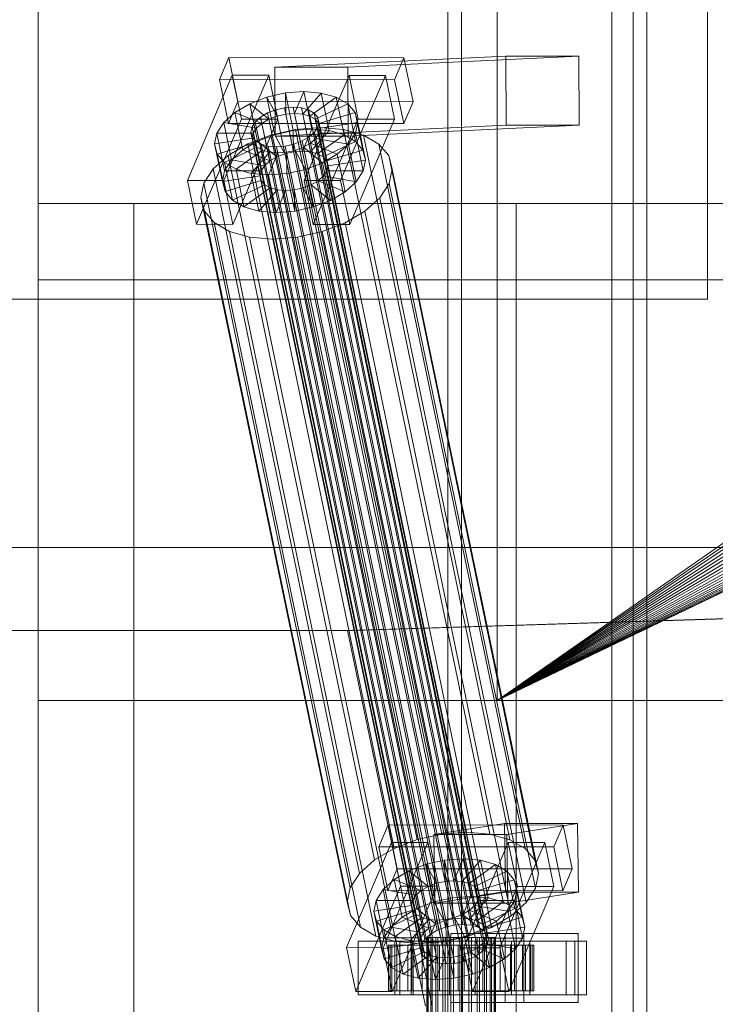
# Model space of a CAD drawing. Header units: millimetres. Extents: x -2233 to 61924, y -68080 to 6847.
# Tile 580 of 656: x 23745 to 23927, y -17870 to -17612. Entities that reach past the tile are written whole.
import ezdxf

# ---------------------------------------------------------------- set-up
doc = ezdxf.new("R2010")
doc.units = ezdxf.units.MM
for name, color, linetype, lineweight in [('COTAS_O', 1, 'Continuous', 0), ('superior_briquetadora', 7, 'Continuous', 0), ('superior_C02', 7, 'Continuous', 0)]:
    doc.layers.add(name, color=color, linetype=linetype, lineweight=lineweight)
doc.dimstyles.new('R19_100', dxfattribs={"dimtxt": 250, "dimasz": 150, "dimexe": 150, "dimexo": 80, "dimgap": 100, "dimtad": 1, "dimtih": 1, "dimtoh": 1, "dimdsep": 46, "dimcen": 0.09, "dimadec": 0, "dimazin": 0, "dimtfac": 1, "dimtdec": 4, "dimtofl": 0, "dimtmove": 0, "dimatfit": 3, "dimfxl": 1, "dimtolj": 1, "dimtzin": 0, "dimarcsym": 0})

# ---------------------------------------------------------------- blocks, each defined once
blk = doc.blocks.new('DIM_R28_43')
at = {"layer": 'COTAS_O'}
for p, q in [((23050.07, -17510), (23005.07, -17660)), ((23750.07, -17510), (23050.07, -17510)), ((23050.07, -19480), (23050.07, -17510)), ((23050.07, -17510), (23095.07, -17660)), ((23050.07, -19480), (23005.07, -19330)), ((23050.07, -19480), (23095.07, -19330)), ((23750.07, -19480), (23050.07, -19480))]:
    blk.add_line(p, q, dxfattribs=at)
blk.add_text('1970 O', height=250, rotation=90, dxfattribs=at).set_placement((22950.07, -18495))

msp = doc.modelspace()

# ---------------------------------------------------------------- linework, layer by layer
at = {"layer": 'superior_briquetadora'}
for p, q in [((23925.067, -17685), (23925.067, -17485)), ((23750.067, -17660), (23750.067, -17510)), ((23750.067, -18490), (23750.067, -17510)), ((23900.067, -17660), (23900.067, -17510)), ((23750.067, -17790), (23750.067, -17570)), ((23750.067, -17680), (23750.067, -17570)), ((23870.067, -17790), (23870.067, -17570)), ((23870.067, -17583.45), (23870.067, -17790)), ((23750.067, -19330), (23750.067, -17660)), ((23750.067, -17660), (23900.067, -17660)), ((23775.067, -18720.639), (23775.067, -17660)), ((23775.067, -17660), (23875.067, -17660)), ((23775.067, -18674.804), (23775.067, -17660)), ((23875.067, -18720.639), (23875.067, -17660)), ((23875.067, -18674.804), (23875.067, -17660)), ((23900.067, -19330), (23900.067, -17660)), ((23900.067, -18490), (23900.067, -17660)), ((23900.067, -17790), (23900.067, -17660)), ((23900.067, -17660), (25800.067, -17660)), ((25950.067, -17680), (23750.067, -17680)), ((24028.067, -17680), (23870.067, -17790)), ((24028.173, -17682.156), (23870.067, -17790)), ((24028.49, -17684.292), (23870.067, -17790)), ((23725.067, -17685), (23925.067, -17685)), ((24029.015, -17686.386), (23870.067, -17790)), ((24029.742, -17688.419), (23870.067, -17790)), ((24030.665, -17690.371), (23870.067, -17790)), ((24031.775, -17692.223), (23870.067, -17790)), ((24033.061, -17693.957), (23870.067, -17790)), ((24034.511, -17695.556), (23870.067, -17790)), ((24036.111, -17697.006), (23870.067, -17790)), ((24037.845, -17698.292), (23870.067, -17790)), ((24039.697, -17699.402), (23870.067, -17790)), ((24041.648, -17700.325), (23870.067, -17790)), ((24043.681, -17701.053), (23870.067, -17790)), ((24054.359, -17701.577), (23870.067, -17790)), ((24045.775, -17701.577), (23870.067, -17790)), ((24052.224, -17701.894), (23870.067, -17790)), ((24047.911, -17701.894), (23870.067, -17790)), ((24050.067, -17702), (23870.067, -17790)), ((23750.067, -17790), (23900.067, -17790)), ((23750.067, -18210), (23750.067, -17790)), ((23750.067, -17790), (24150.067, -17790)), ((23870.067, -17790), (24150.067, -17790)), ((24350.067, -17790), (23870.067, -17790)), ((23870.067, -17790), (23950.067, -17790)), ((23870.067, -17790), (23879.479, -17790)), ((25830.067, -17790), (23870.067, -17790)), ((23950.067, -17790), (23879.479, -17790)), ((23879.479, -17790), (23880.462, -17790)), ((23950.067, -17790), (23880.462, -17790)), ((23880.462, -17790), (23886.973, -17790)), ((23950.067, -17790), (23886.973, -17790)), ((23886.973, -17790), (23929.237, -17790)), ((23900.067, -18210), (23900.067, -17790)), ((23900.067, -17790), (24150.067, -17790))]:
    msp.add_line(p, q, dxfattribs=at)
at = {"layer": 'superior_C02'}
for p, q in [((23857.171, -17575), (23857.171, -18425)), ((23860.748, -18425), (23860.748, -17575)), ((23905.662, -18425), (23905.662, -17575)), ((23909.239, -17575), (23909.239, -18425)), ((23799.893, -17621.857), (23797.445, -17627.592)), ((23802.274, -17633.325), (23799.893, -17621.857)), ((23799.893, -17621.857), (23845.712, -17621.914)), ((23872.354, -17621.488), (23811.961, -17624.356)), ((23831.052, -17624.356), (23891.445, -17621.488)), ((23843.264, -17627.65), (23845.712, -17621.914)), ((23845.712, -17621.914), (23848.092, -17633.382)), ((23872.43, -17639.486), (23872.354, -17621.488)), ((23872.354, -17621.488), (23891.445, -17621.488)), ((23891.445, -17621.488), (23891.521, -17639.486)), ((23831.052, -17624.356), (23811.961, -17624.356)), ((23811.961, -17624.356), (23812.037, -17642.354)), ((23831.128, -17642.354), (23831.052, -17624.356)), ((23800.799, -17626.449), (23789.048, -17653.98)), ((23843.264, -17627.65), (23797.445, -17627.592)), ((23797.445, -17627.592), (23799.826, -17639.061)), ((23798.594, -17653.992), (23810.344, -17626.461)), ((23803.179, -17637.917), (23800.799, -17626.449)), ((23800.799, -17626.449), (23810.344, -17626.461)), ((23810.344, -17626.461), (23812.724, -17637.929)), ((23831.344, -17626.487), (23819.594, -17654.019)), ((23829.139, -17654.031), (23840.89, -17626.499)), ((23833.724, -17637.955), (23831.344, -17626.487)), ((23831.344, -17626.487), (23840.89, -17626.499)), ((23840.89, -17626.499), (23843.27, -17637.967)), ((23845.644, -17639.118), (23843.264, -17627.65)), ((23814.693, -17631.1), (23819.545, -17630.735)), ((23819.545, -17630.735), (23817.097, -17636.47)), ((23821.586, -17640.564), (23819.545, -17630.735)), ((23819.545, -17630.735), (23824.081, -17631.112)), ((23799.826, -17639.061), (23802.274, -17633.325)), ((23848.092, -17633.382), (23802.274, -17633.325)), ((23805.359, -17633.91), (23809.854, -17632.183)), ((23809.854, -17632.183), (23814.693, -17631.1)), ((23809.854, -17632.183), (23812.507, -17637.157)), ((23811.894, -17642.013), (23809.854, -17632.183)), ((23814.693, -17631.1), (23814.799, -17636.643)), ((23816.733, -17640.93), (23814.693, -17631.1)), ((23824.081, -17631.112), (23819.246, -17636.649)), ((23827.99, -17632.206), (23821.098, -17637.167)), ((23826.121, -17640.942), (23824.081, -17631.112)), ((23824.081, -17631.112), (23827.99, -17632.206)), ((23830.031, -17642.036), (23827.99, -17632.206)), ((23827.99, -17632.206), (23831.007, -17633.943)), ((23848.092, -17633.382), (23845.644, -17639.118)), ((23801.513, -17636.164), (23805.359, -17633.91)), ((23805.359, -17633.91), (23810.377, -17637.975)), ((23807.399, -17643.74), (23805.359, -17633.91)), ((23810.037, -17636.336), (23812.167, -17635.518)), ((23812.167, -17635.518), (23814.459, -17635.005)), ((23856.542, -17849.317), (23812.167, -17635.518)), ((23814.459, -17635.005), (23816.757, -17634.832)), ((23858.834, -17848.804), (23814.459, -17635.005)), ((23816.757, -17634.832), (23818.906, -17635.011)), ((23861.133, -17848.631), (23816.757, -17634.832)), ((23818.906, -17635.011), (23820.758, -17635.529)), ((23863.281, -17848.809), (23818.906, -17635.011)), ((23820.758, -17635.529), (23822.187, -17636.352)), ((23865.133, -17849.328), (23820.758, -17635.529)), ((23831.007, -17633.943), (23822.527, -17637.99)), ((23833.048, -17643.772), (23831.007, -17633.943)), ((23831.007, -17633.943), (23832.926, -17636.203)), ((23791.428, -17665.449), (23803.179, -17637.917)), ((23798.579, -17638.79), (23801.513, -17636.164)), ((23812.724, -17637.929), (23800.974, -17665.461)), ((23801.513, -17636.164), (23808.556, -17639.042)), ((23803.553, -17645.994), (23801.513, -17636.164)), ((23812.724, -17637.929), (23803.179, -17637.917)), ((23806.826, -17638.648), (23808.216, -17637.404)), ((23808.216, -17637.404), (23810.037, -17636.336)), ((23852.591, -17851.202), (23808.216, -17637.404)), ((23810.377, -17637.975), (23808.556, -17639.042)), ((23854.413, -17850.135), (23810.037, -17636.336)), ((23812.507, -17637.157), (23810.377, -17637.975)), ((23810.377, -17637.975), (23812.418, -17647.804)), ((23814.799, -17636.643), (23812.507, -17637.157)), ((23812.507, -17637.157), (23814.547, -17646.986)), ((23817.097, -17636.47), (23814.799, -17636.643)), ((23814.799, -17636.643), (23816.839, -17646.473)), ((23817.097, -17636.47), (23819.138, -17646.3)), ((23819.246, -17636.649), (23817.097, -17636.47)), ((23819.246, -17636.649), (23821.286, -17646.479)), ((23821.098, -17637.167), (23819.246, -17636.649)), ((23821.098, -17637.167), (23823.138, -17646.997)), ((23822.527, -17637.99), (23821.098, -17637.167)), ((23821.974, -17665.487), (23833.724, -17637.955)), ((23822.187, -17636.352), (23823.096, -17637.422)), ((23866.562, -17850.15), (23822.187, -17636.352)), ((23822.527, -17637.99), (23824.567, -17647.82)), ((23823.436, -17639.061), (23822.527, -17637.99)), ((23823.096, -17637.422), (23823.422, -17638.668)), ((23867.471, -17851.221), (23823.096, -17637.422)), ((23832.926, -17636.203), (23823.436, -17639.061)), ((23843.27, -17637.967), (23831.519, -17665.499)), ((23834.967, -17646.033), (23832.926, -17636.203)), ((23832.926, -17636.203), (23833.616, -17638.834)), ((23843.27, -17637.967), (23833.724, -17637.955)), ((23796.758, -17641.61), (23798.579, -17638.79)), ((23798.579, -17638.79), (23807.166, -17640.286)), ((23800.62, -17648.62), (23798.579, -17638.79)), ((23799.826, -17639.061), (23845.644, -17639.118)), ((23805.686, -17641.32), (23805.963, -17639.983)), ((23805.963, -17639.983), (23806.826, -17638.648)), ((23850.339, -17853.782), (23805.963, -17639.983)), ((23807.166, -17640.286), (23806.303, -17641.622)), ((23851.202, -17852.446), (23806.826, -17638.648)), ((23808.556, -17639.042), (23807.166, -17640.286)), ((23807.166, -17640.286), (23809.206, -17650.116)), ((23808.556, -17639.042), (23810.596, -17648.872)), ((23810.877, -17642.107), (23817.345, -17640.659)), ((23816.733, -17640.93), (23811.894, -17642.013)), ((23872.43, -17639.486), (23812.037, -17642.354)), ((23821.586, -17640.564), (23816.733, -17640.93)), ((23816.839, -17646.473), (23816.733, -17640.93)), ((23817.345, -17640.659), (23823.832, -17640.17)), ((23855.6, -17824.968), (23817.345, -17640.659)), ((23819.138, -17646.3), (23821.586, -17640.564)), ((23821.286, -17646.479), (23826.121, -17640.942)), ((23826.121, -17640.942), (23821.586, -17640.564)), ((23823.145, -17640.005), (23822.282, -17641.341)), ((23823.422, -17638.668), (23823.145, -17640.005)), ((23823.145, -17640.005), (23867.52, -17853.804)), ((23867.798, -17852.467), (23823.422, -17638.668)), ((23823.436, -17639.061), (23825.476, -17648.891)), ((23823.763, -17640.307), (23823.436, -17639.061)), ((23823.485, -17641.643), (23823.763, -17640.307)), ((23833.616, -17638.834), (23823.763, -17640.307)), ((23823.763, -17640.307), (23825.803, -17650.137)), ((23823.832, -17640.17), (23829.896, -17640.674)), ((23862.087, -17824.479), (23823.832, -17640.17)), ((23830.031, -17642.036), (23826.121, -17640.942)), ((23829.896, -17640.674), (23835.122, -17642.137)), ((23868.15, -17824.984), (23829.896, -17640.674)), ((23891.521, -17639.486), (23831.128, -17642.354)), ((23833.616, -17638.834), (23833.03, -17641.655)), ((23835.657, -17648.664), (23833.616, -17638.834)), ((23891.521, -17639.486), (23872.43, -17639.486)), ((23796.172, -17644.431), (23796.758, -17641.61)), ((23796.172, -17644.431), (23806.026, -17642.958)), ((23796.758, -17641.61), (23806.303, -17641.622)), ((23798.798, -17651.44), (23796.758, -17641.61)), ((23807.399, -17643.74), (23803.553, -17645.994)), ((23804.867, -17644.416), (23810.877, -17642.107)), ((23806.012, -17642.566), (23805.686, -17641.32)), ((23850.061, -17855.119), (23805.686, -17641.32)), ((23806.921, -17643.637), (23806.012, -17642.566)), ((23850.388, -17856.365), (23806.012, -17642.566)), ((23806.303, -17641.622), (23806.026, -17642.958)), ((23806.026, -17642.958), (23806.352, -17644.204)), ((23806.026, -17642.958), (23808.066, -17652.788)), ((23806.303, -17641.622), (23808.343, -17651.452)), ((23808.35, -17644.459), (23806.921, -17643.637)), ((23851.297, -17857.435), (23806.921, -17643.637)), ((23811.894, -17642.013), (23807.399, -17643.74)), ((23812.418, -17647.804), (23807.399, -17643.74)), ((23849.131, -17826.416), (23810.877, -17642.107)), ((23814.547, -17646.986), (23811.894, -17642.013)), ((23812.037, -17642.354), (23831.128, -17642.354)), ((23819.071, -17643.652), (23816.941, -17644.47)), ((23820.892, -17642.585), (23819.071, -17643.652)), ((23863.446, -17857.451), (23819.071, -17643.652)), ((23822.282, -17641.341), (23820.892, -17642.585)), ((23865.268, -17856.383), (23820.892, -17642.585)), ((23821.232, -17644.223), (23822.622, -17642.979)), ((23866.657, -17855.139), (23822.282, -17641.341)), ((23822.622, -17642.979), (23823.485, -17641.643)), ((23831.209, -17644.475), (23822.622, -17642.979)), ((23822.622, -17642.979), (23824.662, -17652.809)), ((23823.138, -17646.997), (23830.031, -17642.036)), ((23823.485, -17641.643), (23833.03, -17641.655)), ((23825.525, -17651.473), (23823.485, -17641.643)), ((23833.048, -17643.772), (23830.031, -17642.036)), ((23833.03, -17641.655), (23831.209, -17644.475)), ((23833.03, -17641.655), (23835.071, -17651.485)), ((23835.122, -17642.137), (23839.155, -17644.459)), ((23873.377, -17826.446), (23835.122, -17642.137)), ((23796.862, -17647.062), (23796.172, -17644.431)), ((23798.212, -17654.261), (23796.172, -17644.431)), ((23796.862, -17647.062), (23806.352, -17644.204)), ((23798.781, -17649.322), (23807.261, -17645.275)), ((23799.726, -17647.428), (23804.867, -17644.416)), ((23803.553, -17645.994), (23800.62, -17648.62)), ((23801.798, -17651.059), (23808.691, -17646.098)), ((23810.596, -17648.872), (23803.553, -17645.994)), ((23843.122, -17828.725), (23804.867, -17644.416)), ((23806.352, -17644.204), (23807.261, -17645.275)), ((23806.352, -17644.204), (23808.393, -17654.034)), ((23807.261, -17645.275), (23808.691, -17646.098)), ((23807.261, -17645.275), (23809.302, -17655.105)), ((23810.202, -17644.978), (23808.35, -17644.459)), ((23852.726, -17858.258), (23808.35, -17644.459)), ((23808.691, -17646.098), (23810.542, -17646.616)), ((23808.691, -17646.098), (23810.731, -17655.927)), ((23812.351, -17645.156), (23810.202, -17644.978)), ((23854.578, -17858.776), (23810.202, -17644.978)), ((23814.649, -17644.983), (23812.351, -17645.156)), ((23856.726, -17858.955), (23812.351, -17645.156)), ((23816.941, -17644.47), (23814.649, -17644.983)), ((23859.025, -17858.782), (23814.649, -17644.983)), ((23814.989, -17646.622), (23817.281, -17646.108)), ((23816.839, -17646.473), (23819.138, -17646.3)), ((23861.317, -17858.269), (23816.941, -17644.47)), ((23817.281, -17646.108), (23819.411, -17645.29)), ((23819.934, -17651.082), (23817.281, -17646.108)), ((23817.281, -17646.108), (23819.322, -17655.938)), ((23819.138, -17646.3), (23821.286, -17646.479)), ((23819.411, -17645.29), (23821.232, -17644.223)), ((23824.43, -17649.355), (23819.411, -17645.29)), ((23819.411, -17645.29), (23821.451, -17655.12)), ((23828.275, -17647.101), (23821.232, -17644.223)), ((23821.232, -17644.223), (23823.273, -17654.053)), ((23824.567, -17647.82), (23833.048, -17643.772)), ((23825.476, -17648.891), (23834.967, -17646.033)), ((23831.209, -17644.475), (23828.275, -17647.101)), ((23833.249, -17654.305), (23831.209, -17644.475)), ((23834.967, -17646.033), (23833.048, -17643.772)), ((23835.657, -17648.664), (23834.967, -17646.033)), ((23839.155, -17644.459), (23841.721, -17647.481)), ((23877.41, -17828.768), (23839.155, -17644.459)), ((23795.804, -17650.939), (23799.726, -17647.428)), ((23798.781, -17649.322), (23796.862, -17647.062)), ((23798.902, -17656.892), (23796.862, -17647.062)), ((23800.62, -17648.62), (23798.798, -17651.44)), ((23837.981, -17831.737), (23799.726, -17647.428)), ((23809.206, -17650.116), (23800.62, -17648.62)), ((23805.707, -17652.153), (23810.542, -17646.616)), ((23809.206, -17650.116), (23810.596, -17648.872)), ((23810.243, -17652.53), (23812.691, -17646.795)), ((23810.542, -17646.616), (23812.691, -17646.795)), ((23810.542, -17646.616), (23812.583, -17656.446)), ((23810.596, -17648.872), (23812.418, -17647.804)), ((23812.418, -17647.804), (23814.547, -17646.986)), ((23812.691, -17646.795), (23814.989, -17646.622)), ((23812.691, -17646.795), (23814.731, -17656.624)), ((23814.547, -17646.986), (23816.839, -17646.473)), ((23815.095, -17652.165), (23814.989, -17646.622)), ((23814.989, -17646.622), (23817.03, -17656.451)), ((23821.286, -17646.479), (23823.138, -17646.997)), ((23823.138, -17646.997), (23824.567, -17647.82)), ((23828.275, -17647.101), (23824.43, -17649.355)), ((23824.567, -17647.82), (23825.476, -17648.891)), ((23825.476, -17648.891), (23825.803, -17650.137)), ((23825.803, -17650.137), (23835.657, -17648.664)), ((23830.315, -17656.931), (23828.275, -17647.101)), ((23835.071, -17651.485), (23835.657, -17648.664)), ((23841.721, -17647.481), (23842.643, -17650.998)), ((23879.975, -17831.79), (23841.721, -17647.481)), ((23793.369, -17654.709), (23795.804, -17650.939)), ((23834.059, -17835.248), (23795.804, -17650.939)), ((23798.798, -17651.44), (23798.212, -17654.261)), ((23801.798, -17651.059), (23798.781, -17649.322)), ((23800.821, -17659.152), (23798.781, -17649.322)), ((23808.343, -17651.452), (23798.798, -17651.44)), ((23805.707, -17652.153), (23801.798, -17651.059)), ((23803.838, -17660.889), (23801.798, -17651.059)), ((23808.066, -17652.788), (23808.343, -17651.452)), ((23808.343, -17651.452), (23809.206, -17650.116)), ((23819.934, -17651.082), (23815.095, -17652.165)), ((23824.43, -17649.355), (23819.934, -17651.082)), ((23821.974, -17660.912), (23819.934, -17651.082)), ((23826.47, -17659.184), (23824.43, -17649.355)), ((23825.525, -17651.473), (23824.662, -17652.809)), ((23825.803, -17650.137), (23825.525, -17651.473)), ((23835.071, -17651.485), (23825.525, -17651.473)), ((23842.643, -17650.998), (23841.86, -17654.769)), ((23880.898, -17835.307), (23842.643, -17650.998)), ((23798.594, -17653.992), (23789.048, -17653.98)), ((23789.048, -17653.98), (23791.428, -17665.449)), ((23808.066, -17652.788), (23798.212, -17654.261)), ((23800.974, -17665.461), (23798.594, -17653.992)), ((23808.393, -17654.034), (23798.902, -17656.892)), ((23810.243, -17652.53), (23805.707, -17652.153)), ((23807.747, -17661.983), (23805.707, -17652.153)), ((23808.393, -17654.034), (23808.066, -17652.788)), ((23809.302, -17655.105), (23808.393, -17654.034)), ((23815.095, -17652.165), (23810.243, -17652.53)), ((23812.283, -17662.36), (23810.243, -17652.53)), ((23817.136, -17661.995), (23815.095, -17652.165)), ((23829.139, -17654.031), (23819.594, -17654.019)), ((23819.594, -17654.019), (23821.974, -17665.487)), ((23823.273, -17654.053), (23821.451, -17655.12)), ((23824.662, -17652.809), (23823.273, -17654.053)), ((23823.273, -17654.053), (23830.315, -17656.931)), ((23824.662, -17652.809), (23833.249, -17654.305)), ((23831.519, -17665.499), (23829.139, -17654.031)), ((23833.249, -17654.305), (23835.071, -17651.485)), ((23792.586, -17658.48), (23793.369, -17654.709)), ((23831.624, -17839.018), (23793.369, -17654.709)), ((23798.212, -17654.261), (23798.902, -17656.892)), ((23809.302, -17655.105), (23800.821, -17659.152)), ((23810.731, -17655.927), (23803.838, -17660.889)), ((23812.583, -17656.446), (23807.747, -17661.983)), ((23810.731, -17655.927), (23809.302, -17655.105)), ((23812.583, -17656.446), (23810.731, -17655.927)), ((23814.731, -17656.624), (23812.283, -17662.36)), ((23814.731, -17656.624), (23812.583, -17656.446)), ((23817.03, -17656.451), (23814.731, -17656.624)), ((23819.322, -17655.938), (23817.03, -17656.451)), ((23817.03, -17656.451), (23817.136, -17661.995)), ((23821.451, -17655.12), (23819.322, -17655.938)), ((23819.322, -17655.938), (23821.974, -17660.912)), ((23821.451, -17655.12), (23826.47, -17659.184)), ((23830.315, -17656.931), (23833.249, -17654.305)), ((23841.86, -17654.769), (23839.424, -17658.539)), ((23841.86, -17654.769), (23880.115, -17839.078)), ((23793.508, -17661.997), (23792.586, -17658.48)), ((23830.84, -17842.789), (23792.586, -17658.48)), ((23798.902, -17656.892), (23800.821, -17659.152)), ((23800.821, -17659.152), (23803.838, -17660.889)), ((23821.974, -17660.912), (23826.47, -17659.184)), ((23826.47, -17659.184), (23830.315, -17656.931)), ((23839.424, -17658.539), (23835.503, -17662.05)), ((23877.679, -17842.848), (23839.424, -17658.539)), ((23803.838, -17660.889), (23807.747, -17661.983)), ((23817.136, -17661.995), (23821.974, -17660.912)), ((23796.073, -17665.019), (23793.508, -17661.997)), ((23831.763, -17846.306), (23793.508, -17661.997)), ((23807.747, -17661.983), (23812.283, -17662.36)), ((23812.283, -17662.36), (23817.136, -17661.995)), ((23835.503, -17662.05), (23830.362, -17665.062)), ((23873.757, -17846.359), (23835.503, -17662.05)), ((23791.428, -17665.449), (23800.974, -17665.461)), ((23800.107, -17667.341), (23796.073, -17665.019)), ((23834.328, -17849.328), (23796.073, -17665.019)), ((23821.974, -17665.487), (23831.519, -17665.499)), ((23830.362, -17665.062), (23824.352, -17667.371)), ((23868.617, -17849.371), (23830.362, -17665.062)), ((23805.333, -17668.803), (23800.107, -17667.341)), ((23838.361, -17851.65), (23800.107, -17667.341)), ((23811.396, -17669.308), (23805.333, -17668.803)), ((23843.588, -17853.113), (23805.333, -17668.803)), ((23817.883, -17668.819), (23811.396, -17669.308)), ((23849.651, -17853.617), (23811.396, -17669.308)), ((23824.352, -17667.371), (23817.883, -17668.819)), ((23856.138, -17853.128), (23817.883, -17668.819)), ((23862.607, -17851.68), (23824.352, -17667.371)), ((15575.415, -17750), (24634.01, -17750)), ((24635.508, -17750), (15576.913, -17750)), ((23830.921, -17771.702), (24524.933, -17750)), ((24526.711, -17750), (23832.7, -17771.702)), ((23401.145, -17771.702), (23830.921, -17771.702)), ((23832.7, -17771.702), (23402.923, -17771.702)), ((23830.921, -17771.702), (23851.323, -17870)), ((23830.921, -17771.702), (23832.7, -17771.702)), ((23853.102, -17870), (23832.7, -17771.702)), ((23841.549, -17822.549), (23839.1, -17828.285)), ((23843.929, -17834.017), (23841.549, -17822.549)), ((23841.549, -17822.549), (23887.367, -17822.606)), ((23872.04, -17822.189), (23853.531, -17825.057)), ((23872.287, -17840.17), (23872.04, -17822.189)), ((23872.04, -17822.189), (23891.13, -17822.189)), ((23872.621, -17825.057), (23891.13, -17822.189)), ((23884.919, -17828.342), (23887.367, -17822.606)), ((23887.367, -17822.606), (23889.747, -17834.074)), ((23891.13, -17822.189), (23891.378, -17840.17)), ((23849.131, -17826.416), (23843.122, -17828.725)), ((23855.6, -17824.968), (23849.131, -17826.416)), ((23872.621, -17825.057), (23853.531, -17825.057)), ((23853.531, -17825.057), (23853.778, -17843.038)), ((23862.087, -17824.479), (23855.6, -17824.968)), ((23868.15, -17824.984), (23862.087, -17824.479)), ((23873.377, -17826.446), (23868.15, -17824.984)), ((23872.869, -17843.038), (23872.621, -17825.057)), ((23877.41, -17828.768), (23873.377, -17826.446)), ((23842.454, -17827.141), (23830.703, -17854.673)), ((23843.122, -17828.725), (23837.981, -17831.737)), ((23884.919, -17828.342), (23839.1, -17828.285)), ((23839.1, -17828.285), (23841.481, -17839.753)), ((23840.249, -17854.685), (23851.999, -17827.153)), ((23844.834, -17838.609), (23842.454, -17827.141)), ((23842.454, -17827.141), (23851.999, -17827.153)), ((23851.999, -17827.153), (23854.38, -17838.621)), ((23872.999, -17827.179), (23861.249, -17854.711)), ((23870.794, -17854.723), (23882.545, -17827.191)), ((23875.38, -17838.647), (23872.999, -17827.179)), ((23872.999, -17827.179), (23882.545, -17827.191)), ((23879.975, -17831.79), (23877.41, -17828.768)), ((23882.545, -17827.191), (23884.925, -17838.659)), ((23887.299, -17839.81), (23884.919, -17828.342)), ((23837.981, -17831.737), (23834.059, -17835.248)), ((23856.348, -17831.792), (23861.2, -17831.427)), ((23861.2, -17831.427), (23858.752, -17837.163)), ((23863.241, -17841.257), (23861.2, -17831.427)), ((23861.2, -17831.427), (23865.736, -17831.804)), ((23841.481, -17839.753), (23843.929, -17834.017)), ((23889.747, -17834.074), (23843.929, -17834.017)), ((23847.014, -17834.603), (23851.509, -17832.875)), ((23851.509, -17832.875), (23856.348, -17831.792)), ((23851.509, -17832.875), (23854.162, -17837.849)), ((23853.549, -17842.705), (23851.509, -17832.875)), ((23856.348, -17831.792), (23856.454, -17837.336)), ((23858.388, -17841.622), (23856.348, -17831.792)), ((23865.736, -17831.804), (23860.901, -17837.341)), ((23869.646, -17832.898), (23862.753, -17837.86)), ((23867.776, -17841.634), (23865.736, -17831.804)), ((23865.736, -17831.804), (23869.646, -17832.898)), ((23871.686, -17842.728), (23869.646, -17832.898)), ((23869.646, -17832.898), (23872.663, -17834.635)), ((23880.898, -17835.307), (23879.975, -17831.79)), ((23889.747, -17834.074), (23887.299, -17839.81)), ((23834.059, -17835.248), (23831.624, -17839.018)), ((23840.235, -17839.482), (23843.168, -17836.856)), ((23843.168, -17836.856), (23847.014, -17834.603)), ((23843.168, -17836.856), (23850.211, -17839.734)), ((23845.208, -17846.686), (23843.168, -17836.856)), ((23847.014, -17834.603), (23852.032, -17838.667)), ((23849.054, -17844.433), (23847.014, -17834.603)), ((23872.663, -17834.635), (23864.182, -17838.682)), ((23874.581, -17836.895), (23865.091, -17839.753)), ((23874.703, -17844.465), (23872.663, -17834.635)), ((23872.663, -17834.635), (23874.581, -17836.895)), ((23876.622, -17846.725), (23874.581, -17836.895)), ((23874.581, -17836.895), (23875.271, -17839.526)), ((23880.115, -17839.078), (23880.898, -17835.307)), ((23831.624, -17839.018), (23830.84, -17842.789)), ((23833.083, -17866.141), (23844.834, -17838.609)), ((23838.413, -17842.302), (23840.235, -17839.482)), ((23840.235, -17839.482), (23848.821, -17840.978)), ((23842.275, -17849.312), (23840.235, -17839.482)), ((23854.38, -17838.621), (23842.629, -17866.153)), ((23854.38, -17838.621), (23844.834, -17838.609)), ((23852.032, -17838.667), (23850.211, -17839.734)), ((23854.162, -17837.849), (23852.032, -17838.667)), ((23852.032, -17838.667), (23854.073, -17848.497)), ((23856.454, -17837.336), (23854.162, -17837.849)), ((23854.162, -17837.849), (23856.202, -17847.679)), ((23858.752, -17837.163), (23856.454, -17837.336)), ((23856.454, -17837.336), (23858.494, -17847.165)), ((23858.752, -17837.163), (23860.793, -17846.992)), ((23860.901, -17837.341), (23858.752, -17837.163)), ((23860.901, -17837.341), (23862.941, -17847.171)), ((23862.753, -17837.86), (23860.901, -17837.341)), ((23862.753, -17837.86), (23864.793, -17847.689)), ((23864.182, -17838.682), (23862.753, -17837.86)), ((23863.629, -17866.179), (23875.38, -17838.647)), ((23864.182, -17838.682), (23866.222, -17848.512)), ((23865.091, -17839.753), (23864.182, -17838.682)), ((23884.925, -17838.659), (23873.175, -17866.191)), ((23884.925, -17838.659), (23875.38, -17838.647)), ((23877.679, -17842.848), (23880.115, -17839.078)), ((23841.481, -17839.753), (23887.299, -17839.81)), ((23848.821, -17840.978), (23847.958, -17842.314)), ((23850.211, -17839.734), (23848.821, -17840.978)), ((23848.821, -17840.978), (23850.861, -17850.808)), ((23850.211, -17839.734), (23852.251, -17849.564)), ((23858.388, -17841.622), (23853.549, -17842.705)), ((23872.287, -17840.17), (23853.778, -17843.038)), ((23863.241, -17841.257), (23858.388, -17841.622)), ((23858.494, -17847.165), (23858.388, -17841.622)), ((23860.793, -17846.992), (23863.241, -17841.257)), ((23862.941, -17847.171), (23867.776, -17841.634)), ((23867.776, -17841.634), (23863.241, -17841.257)), ((23865.091, -17839.753), (23867.131, -17849.583)), ((23865.418, -17840.999), (23865.091, -17839.753)), ((23865.14, -17842.335), (23865.418, -17840.999)), ((23875.271, -17839.526), (23865.418, -17840.999)), ((23865.418, -17840.999), (23867.458, -17850.829)), ((23871.686, -17842.728), (23867.776, -17841.634)), ((23891.378, -17840.17), (23872.287, -17840.17)), ((23891.378, -17840.17), (23872.869, -17843.038)), ((23875.271, -17839.526), (23874.686, -17842.347)), ((23877.312, -17849.356), (23875.271, -17839.526)), ((23830.84, -17842.789), (23831.763, -17846.306)), ((23837.827, -17845.123), (23838.413, -17842.302)), ((23837.827, -17845.123), (23847.681, -17843.65)), ((23838.413, -17842.302), (23847.958, -17842.314)), ((23840.453, -17852.132), (23838.413, -17842.302)), ((23849.054, -17844.433), (23845.208, -17846.686)), ((23847.958, -17842.314), (23847.681, -17843.65)), ((23847.681, -17843.65), (23848.008, -17844.897)), ((23847.681, -17843.65), (23849.721, -17853.48)), ((23847.958, -17842.314), (23849.999, -17852.144)), ((23853.549, -17842.705), (23849.054, -17844.433)), ((23854.073, -17848.497), (23849.054, -17844.433)), ((23856.202, -17847.679), (23853.549, -17842.705)), ((23853.778, -17843.038), (23872.869, -17843.038)), ((23862.888, -17844.915), (23864.277, -17843.671)), ((23864.277, -17843.671), (23865.14, -17842.335)), ((23872.864, -17845.167), (23864.277, -17843.671)), ((23864.277, -17843.671), (23866.317, -17853.501)), ((23864.793, -17847.689), (23871.686, -17842.728)), ((23865.14, -17842.335), (23874.686, -17842.347)), ((23867.18, -17852.165), (23865.14, -17842.335)), ((23866.222, -17848.512), (23874.703, -17844.465)), ((23874.703, -17844.465), (23871.686, -17842.728)), ((23874.686, -17842.347), (23872.864, -17845.167)), ((23873.757, -17846.359), (23877.679, -17842.848)), ((23874.686, -17842.347), (23876.726, -17852.177)), ((23876.622, -17846.725), (23874.703, -17844.465)), ((23831.763, -17846.306), (23834.328, -17849.328)), ((23838.517, -17847.754), (23837.827, -17845.123)), ((23839.867, -17854.953), (23837.827, -17845.123)), ((23838.517, -17847.754), (23848.008, -17844.897)), ((23840.436, -17850.015), (23848.917, -17845.967)), ((23845.208, -17846.686), (23842.275, -17849.312)), ((23843.453, -17851.751), (23850.346, -17846.79)), ((23852.251, -17849.564), (23845.208, -17846.686)), ((23848.008, -17844.897), (23848.917, -17845.967)), ((23848.008, -17844.897), (23850.048, -17854.726)), ((23848.917, -17845.967), (23850.346, -17846.79)), ((23848.917, -17845.967), (23850.957, -17855.797)), ((23850.346, -17846.79), (23852.198, -17847.308)), ((23850.346, -17846.79), (23852.386, -17856.62)), ((23856.202, -17847.679), (23858.494, -17847.165)), ((23856.645, -17847.314), (23858.937, -17846.801)), ((23858.494, -17847.165), (23860.793, -17846.992)), ((23858.937, -17846.801), (23861.066, -17845.983)), ((23861.589, -17851.774), (23858.937, -17846.801)), ((23858.937, -17846.801), (23860.977, -17856.631)), ((23860.793, -17846.992), (23862.941, -17847.171)), ((23861.066, -17845.983), (23862.888, -17844.915)), ((23866.085, -17850.047), (23861.066, -17845.983)), ((23861.066, -17845.983), (23863.106, -17855.812)), ((23869.93, -17847.793), (23862.888, -17844.915)), ((23862.888, -17844.915), (23864.928, -17854.745)), ((23862.941, -17847.171), (23864.793, -17847.689)), ((23867.131, -17849.583), (23876.622, -17846.725)), ((23868.617, -17849.371), (23873.757, -17846.359)), ((23872.864, -17845.167), (23869.93, -17847.793)), ((23874.904, -17854.997), (23872.864, -17845.167)), ((23877.312, -17849.356), (23876.622, -17846.725)), ((23834.328, -17849.328), (23838.361, -17851.65)), ((23840.436, -17850.015), (23838.517, -17847.754)), ((23840.557, -17857.584), (23838.517, -17847.754)), ((23842.275, -17849.312), (23840.453, -17852.132)), ((23850.861, -17850.808), (23842.275, -17849.312)), ((23847.362, -17852.845), (23852.198, -17847.308)), ((23850.861, -17850.808), (23852.251, -17849.564)), ((23851.898, -17853.223), (23854.346, -17847.487)), ((23852.198, -17847.308), (23854.346, -17847.487)), ((23852.198, -17847.308), (23854.238, -17857.138)), ((23852.251, -17849.564), (23854.073, -17848.497)), ((23854.073, -17848.497), (23856.202, -17847.679)), ((23854.346, -17847.487), (23856.645, -17847.314)), ((23854.346, -17847.487), (23856.386, -17857.317)), ((23856.542, -17849.317), (23854.413, -17850.135)), ((23858.834, -17848.804), (23856.542, -17849.317)), ((23856.75, -17852.857), (23856.645, -17847.314)), ((23856.645, -17847.314), (23858.685, -17857.144)), ((23861.133, -17848.631), (23858.834, -17848.804)), ((23863.281, -17848.809), (23861.133, -17848.631)), ((23862.607, -17851.68), (23868.617, -17849.371)), ((23865.133, -17849.328), (23863.281, -17848.809)), ((23864.793, -17847.689), (23866.222, -17848.512)), ((23866.562, -17850.15), (23865.133, -17849.328)), ((23869.93, -17847.793), (23866.085, -17850.047)), ((23866.222, -17848.512), (23867.131, -17849.583)), ((23867.131, -17849.583), (23867.458, -17850.829)), ((23867.458, -17850.829), (23877.312, -17849.356)), ((23871.97, -17857.623), (23869.93, -17847.793)), ((23876.726, -17852.177), (23877.312, -17849.356)), ((23838.361, -17851.65), (23843.588, -17853.113)), ((23840.453, -17852.132), (23839.867, -17854.953)), ((23843.453, -17851.751), (23840.436, -17850.015)), ((23842.476, -17859.844), (23840.436, -17850.015)), ((23849.999, -17852.144), (23840.453, -17852.132)), ((23847.362, -17852.845), (23843.453, -17851.751)), ((23845.493, -17861.581), (23843.453, -17851.751)), ((23849.721, -17853.48), (23849.999, -17852.144)), ((23849.999, -17852.144), (23850.861, -17850.808)), ((23852.591, -17851.202), (23851.202, -17852.446)), ((23851.891, -17852), (23851.68, -17852)), ((23851.68, -17852), (23852.082, -17852)), ((23851.68, -18148), (23851.68, -17852)), ((23852.701, -17852), (23851.891, -17852)), ((23851.891, -18148), (23851.891, -17852)), ((23852.082, -17852), (23853.069, -17852)), ((23852.082, -18148), (23852.082, -17852)), ((23854.413, -17850.135), (23852.591, -17851.202)), ((23854.054, -17852), (23852.701, -17852)), ((23852.701, -18148), (23852.701, -17852)), ((23853.069, -17852), (23854.574, -17852)), ((23853.069, -18148), (23853.069, -17852)), ((23855.858, -17852), (23854.054, -17852)), ((23854.054, -18148), (23854.054, -17852)), ((23854.574, -17852), (23856.495, -17852)), ((23854.574, -18148), (23854.574, -17852)), ((23857.99, -17852), (23855.858, -17852)), ((23855.858, -18148), (23855.858, -17852)), ((23856.138, -17853.128), (23862.607, -17851.68)), ((23856.495, -17852), (23858.7, -17852)), ((23856.495, -18148), (23856.495, -17852)), ((23861.589, -17851.774), (23856.75, -17852.857)), ((23877.073, -17851), (23857.982, -17851)), ((23857.982, -17851), (23857.982, -17869)), ((23872.169, -17851), (23857.982, -17851)), ((23860.305, -17852), (23857.99, -17852)), ((23857.99, -18148), (23857.99, -17852)), ((23858.7, -17852), (23861.04, -17852)), ((23858.7, -18148), (23858.7, -17852)), ((23862.645, -17852), (23860.305, -17852)), ((23860.305, -18148), (23860.305, -17852)), ((23861.04, -17852), (23863.355, -17852)), ((23861.04, -18148), (23861.04, -17852)), ((23866.085, -17850.047), (23861.589, -17851.774)), ((23863.63, -17861.604), (23861.589, -17851.774)), ((23864.85, -17852), (23862.645, -17852)), ((23862.645, -18148), (23862.645, -17852)), ((23863.355, -17852), (23865.487, -17852)), ((23863.355, -18148), (23863.355, -17852)), ((23866.771, -17852), (23864.85, -17852)), ((23864.85, -18148), (23864.85, -17852)), ((23865.487, -17852), (23867.291, -17852)), ((23865.487, -18148), (23865.487, -17852)), ((23868.125, -17859.877), (23866.085, -17850.047)), ((23867.18, -17852.165), (23866.317, -17853.501)), ((23867.471, -17851.221), (23866.562, -17850.15)), ((23868.277, -17852), (23866.771, -17852)), ((23866.771, -18148), (23866.771, -17852)), ((23867.458, -17850.829), (23867.18, -17852.165)), ((23876.726, -17852.177), (23867.18, -17852.165)), ((23867.291, -17852), (23868.644, -17852)), ((23867.291, -18148), (23867.291, -17852)), ((23867.798, -17852.467), (23867.471, -17851.221)), ((23869.264, -17852), (23868.277, -17852)), ((23868.277, -18148), (23868.277, -17852)), ((23868.644, -17852), (23869.454, -17852)), ((23868.644, -18148), (23868.644, -17852)), ((23869.665, -17852), (23869.264, -17852)), ((23869.264, -17852), (23869.264, -18148)), ((23869.454, -17852), (23869.665, -17852)), ((23869.454, -18148), (23869.454, -17852)), ((23869.665, -18148), (23869.665, -17852)), ((23872.169, -17869), (23872.169, -17851)), ((23872.169, -17851), (23891.26, -17851)), ((23874.904, -17854.997), (23876.726, -17852.177)), ((23877.073, -17869), (23877.073, -17851)), ((23877.073, -17851), (23891.26, -17851)), ((23891.26, -17851), (23891.26, -17869)), ((23840.249, -17854.685), (23830.703, -17854.673)), ((23830.703, -17854.673), (23833.083, -17866.141)), ((23843.317, -17853), (23833.772, -17853)), ((23833.772, -17853), (23833.772, -17867)), ((23848.078, -17853), (23833.772, -17853)), ((23849.721, -17853.48), (23839.867, -17854.953)), ((23839.867, -17854.953), (23840.557, -17857.584)), ((23842.629, -17866.153), (23840.249, -17854.685)), ((23850.048, -17854.726), (23840.557, -17857.584)), ((23842.134, -17854), (23841.688, -17854)), ((23841.688, -17854), (23851.68, -17854)), ((23841.688, -17866), (23841.688, -17854)), ((23841.688, -17854), (23842.536, -17854)), ((23843.844, -17854), (23842.134, -17854)), ((23842.134, -17854), (23851.891, -17854)), ((23842.134, -17866), (23842.134, -17854)), ((23842.536, -17854), (23852.082, -17854)), ((23842.536, -17866), (23842.536, -17854)), ((23842.536, -17854), (23844.62, -17854)), ((23843.317, -17867), (23843.317, -17853)), ((23843.317, -17853), (23857.624, -17853)), ((23843.588, -17853.113), (23849.651, -17853.617)), ((23846.7, -17854), (23843.844, -17854)), ((23843.844, -17854), (23852.701, -17854)), ((23843.844, -17866), (23843.844, -17854)), ((23890.437, -17853), (23844.619, -17853)), ((23844.619, -17853), (23844.619, -17867)), ((23847.599, -17853), (23844.619, -17853)), ((23844.62, -17854), (23853.069, -17854)), ((23844.62, -17866), (23844.62, -17854)), ((23844.62, -17854), (23847.797, -17854)), ((23850.508, -17854), (23846.7, -17854)), ((23846.7, -17854), (23854.054, -17854)), ((23846.7, -17866), (23846.7, -17854)), ((23851.898, -17853.223), (23847.362, -17852.845)), ((23849.403, -17862.675), (23847.362, -17852.845)), ((23847.599, -17867), (23847.599, -17853)), ((23847.599, -17853), (23893.417, -17853)), ((23847.797, -17854), (23854.574, -17854)), ((23847.797, -17866), (23847.797, -17854)), ((23847.797, -17854), (23851.852, -17854)), ((23848.078, -17867), (23848.078, -17853)), ((23848.078, -17853), (23857.624, -17853)), ((23849.651, -17853.617), (23856.138, -17853.128)), ((23850.048, -17854.726), (23849.721, -17853.48)), ((23850.957, -17855.797), (23850.048, -17854.726)), ((23850.339, -17853.782), (23850.061, -17855.119)), ((23851.202, -17852.446), (23850.339, -17853.782)), ((23855.01, -17854), (23850.508, -17854)), ((23850.508, -17854), (23855.858, -17854)), ((23850.508, -17866), (23850.508, -17854)), ((23851.68, -17854), (23851.891, -17854)), ((23851.68, -17854), (23851.68, -17866)), ((23852.082, -17854), (23851.68, -17854)), ((23851.852, -17854), (23856.495, -17854)), ((23851.852, -17866), (23851.852, -17854)), ((23851.852, -17854), (23856.509, -17854)), ((23851.891, -17854), (23852.701, -17854)), ((23851.891, -17854), (23851.891, -17866)), ((23856.75, -17852.857), (23851.898, -17853.223)), ((23853.938, -17863.052), (23851.898, -17853.223)), ((23852.082, -17854), (23852.082, -17866)), ((23853.069, -17854), (23852.082, -17854)), ((23852.701, -17854), (23854.054, -17854)), ((23852.701, -17854), (23852.701, -17866)), ((23853.069, -17854), (23853.069, -17866)), ((23854.574, -17854), (23853.069, -17854)), ((23854.054, -17854), (23855.858, -17854)), ((23854.054, -17854), (23854.054, -17866)), ((23854.574, -17854), (23854.574, -17866)), ((23856.495, -17854), (23854.574, -17854)), ((23859.897, -17854), (23855.01, -17854)), ((23855.01, -17854), (23857.99, -17854)), ((23855.01, -17866), (23855.01, -17854)), ((23855.858, -17854), (23857.99, -17854)), ((23855.858, -17854), (23855.858, -17866)), ((23856.495, -17854), (23856.495, -17866)), ((23858.7, -17854), (23856.495, -17854)), ((23856.509, -17854), (23858.7, -17854)), ((23856.509, -17866), (23856.509, -17854)), ((23856.509, -17854), (23861.449, -17854)), ((23858.791, -17862.687), (23856.75, -17852.857)), ((23857.624, -17853), (23857.624, -17867)), ((23857.99, -17854), (23860.305, -17854)), ((23857.99, -17854), (23857.99, -17866)), ((23858.7, -17854), (23858.7, -17866)), ((23861.04, -17854), (23858.7, -17854)), ((23864.836, -17854), (23859.897, -17854)), ((23859.897, -17854), (23860.305, -17854)), ((23859.897, -17866), (23859.897, -17854)), ((23860.305, -17854), (23862.645, -17854)), ((23860.305, -17854), (23860.305, -17866)), ((23861.449, -17854), (23861.04, -17854)), ((23861.04, -17854), (23861.04, -17866)), ((23863.355, -17854), (23861.04, -17854)), ((23870.794, -17854.723), (23861.249, -17854.711)), ((23861.249, -17854.711), (23863.629, -17866.179)), ((23861.449, -17866), (23861.449, -17854)), ((23861.449, -17854), (23866.336, -17854)), ((23864.836, -17854), (23862.645, -17854)), ((23862.645, -17854), (23864.85, -17854)), ((23862.645, -17854), (23862.645, -17866)), ((23864.928, -17854.745), (23863.106, -17855.812)), ((23866.336, -17854), (23863.355, -17854)), ((23863.355, -17854), (23863.355, -17866)), ((23865.487, -17854), (23863.355, -17854)), ((23873.863, -17853), (23864.317, -17853)), ((23864.317, -17853), (23864.317, -17867)), ((23878.624, -17853), (23864.317, -17853)), ((23869.493, -17854), (23864.836, -17854)), ((23864.836, -17866), (23864.836, -17854)), ((23869.493, -17854), (23864.85, -17854)), ((23864.85, -17854), (23866.771, -17854)), ((23864.85, -17854), (23864.85, -17866)), ((23866.317, -17853.501), (23864.928, -17854.745)), ((23864.928, -17854.745), (23871.97, -17857.623)), ((23870.837, -17854), (23865.487, -17854)), ((23865.487, -17854), (23865.487, -17866)), ((23867.291, -17854), (23865.487, -17854)), ((23866.317, -17853.501), (23874.904, -17854.997)), ((23866.336, -17866), (23866.336, -17854)), ((23866.336, -17854), (23870.837, -17854)), ((23866.657, -17855.139), (23867.52, -17853.804)), ((23873.548, -17854), (23866.771, -17854)), ((23866.771, -17854), (23868.277, -17854)), ((23866.771, -17854), (23866.771, -17866)), ((23874.645, -17854), (23867.291, -17854)), ((23867.291, -17854), (23867.291, -17866)), ((23868.644, -17854), (23867.291, -17854)), ((23867.52, -17853.804), (23867.798, -17852.467)), ((23876.725, -17854), (23868.277, -17854)), ((23868.277, -17854), (23869.264, -17854)), ((23868.277, -17854), (23868.277, -17866)), ((23877.501, -17854), (23868.644, -17854)), ((23868.644, -17854), (23868.644, -17866)), ((23869.454, -17854), (23868.644, -17854)), ((23869.264, -17854), (23878.809, -17854)), ((23869.264, -17866), (23869.264, -17854)), ((23869.264, -17854), (23869.665, -17854)), ((23879.211, -17854), (23869.454, -17854)), ((23869.454, -17854), (23869.454, -17866)), ((23869.665, -17854), (23869.454, -17854)), ((23873.548, -17854), (23869.493, -17854)), ((23869.493, -17866), (23869.493, -17854)), ((23879.657, -17854), (23869.665, -17854)), ((23869.665, -17854), (23869.665, -17866)), ((23873.175, -17866.191), (23870.794, -17854.723)), ((23870.837, -17866), (23870.837, -17854)), ((23870.837, -17854), (23874.645, -17854)), ((23876.725, -17854), (23873.548, -17854)), ((23873.548, -17866), (23873.548, -17854)), ((23873.863, -17867), (23873.863, -17853)), ((23873.863, -17853), (23888.169, -17853)), ((23874.645, -17866), (23874.645, -17854)), ((23874.645, -17854), (23877.501, -17854)), ((23878.809, -17854), (23876.725, -17854)), ((23876.725, -17866), (23876.725, -17854)), ((23877.501, -17866), (23877.501, -17854)), ((23877.501, -17854), (23879.211, -17854)), ((23878.624, -17867), (23878.624, -17853)), ((23878.624, -17853), (23888.169, -17853)), ((23878.809, -17854), (23878.809, -17866)), ((23879.657, -17854), (23878.809, -17854)), ((23879.211, -17866), (23879.211, -17854)), ((23879.211, -17854), (23879.657, -17854)), ((23879.657, -17866), (23879.657, -17854)), ((23888.169, -17853), (23888.169, -17867)), ((23890.437, -17867), (23890.437, -17853)), ((23890.437, -17853), (23893.417, -17853)), ((23893.417, -17853), (23893.417, -17867)), ((23850.957, -17855.797), (23842.476, -17859.844)), ((23852.386, -17856.62), (23845.493, -17861.581)), ((23854.238, -17857.138), (23849.403, -17862.675)), ((23850.061, -17855.119), (23850.388, -17856.365)), ((23850.388, -17856.365), (23851.297, -17857.435)), ((23852.386, -17856.62), (23850.957, -17855.797)), ((23851.297, -17857.435), (23852.726, -17858.258)), ((23854.238, -17857.138), (23852.386, -17856.62)), ((23856.386, -17857.317), (23853.938, -17863.052)), ((23856.386, -17857.317), (23854.238, -17857.138)), ((23858.685, -17857.144), (23856.386, -17857.317)), ((23860.977, -17856.631), (23858.685, -17857.144)), ((23858.685, -17857.144), (23858.791, -17862.687)), ((23863.106, -17855.812), (23860.977, -17856.631)), ((23860.977, -17856.631), (23863.63, -17861.604)), ((23861.317, -17858.269), (23863.446, -17857.451)), ((23863.106, -17855.812), (23868.125, -17859.877)), ((23863.446, -17857.451), (23865.268, -17856.383)), ((23865.268, -17856.383), (23866.657, -17855.139)), ((23871.97, -17857.623), (23874.904, -17854.997)), ((23840.557, -17857.584), (23842.476, -17859.844)), ((23842.476, -17859.844), (23845.493, -17861.581)), ((23852.726, -17858.258), (23854.578, -17858.776)), ((23854.578, -17858.776), (23856.726, -17858.955)), ((23856.726, -17858.955), (23859.025, -17858.782)), ((23859.025, -17858.782), (23861.317, -17858.269)), ((23863.63, -17861.604), (23868.125, -17859.877)), ((23868.125, -17859.877), (23871.97, -17857.623)), ((23845.493, -17861.581), (23849.403, -17862.675)), ((23849.403, -17862.675), (23853.938, -17863.052)), ((23853.938, -17863.052), (23858.791, -17862.687)), ((23858.791, -17862.687), (23863.63, -17861.604)), ((23833.083, -17866.141), (23842.629, -17866.153)), ((23833.772, -17867), (23843.317, -17867)), ((23833.772, -17867), (23848.078, -17867)), ((23851.68, -17866), (23841.688, -17866)), ((23841.688, -17866), (23842.134, -17866)), ((23842.536, -17866), (23841.688, -17866)), ((23851.891, -17866), (23842.134, -17866)), ((23842.134, -17866), (23843.844, -17866)), ((23852.082, -17866), (23842.536, -17866)), ((23844.62, -17866), (23842.536, -17866)), ((23857.624, -17867), (23843.317, -17867)), ((23852.701, -17866), (23843.844, -17866)), ((23843.844, -17866), (23846.7, -17866)), ((23844.619, -17867), (23890.437, -17867)), ((23844.619, -17867), (23847.599, -17867)), ((23853.069, -17866), (23844.62, -17866)), ((23847.797, -17866), (23844.62, -17866)), ((23854.054, -17866), (23846.7, -17866)), ((23846.7, -17866), (23850.508, -17866)), ((23893.417, -17867), (23847.599, -17867)), ((23854.574, -17866), (23847.797, -17866)), ((23851.852, -17866), (23847.797, -17866)), ((23857.624, -17867), (23848.078, -17867)), ((23855.858, -17866), (23850.508, -17866)), ((23850.508, -17866), (23855.01, -17866)), ((23851.891, -17866), (23851.68, -17866)), ((23851.68, -17866), (23852.082, -17866)), ((23856.495, -17866), (23851.852, -17866)), ((23856.509, -17866), (23851.852, -17866)), ((23852.701, -17866), (23851.891, -17866)), ((23852.082, -17866), (23853.069, -17866)), ((23854.054, -17866), (23852.701, -17866)), ((23853.069, -17866), (23854.574, -17866)), ((23855.858, -17866), (23854.054, -17866)), ((23854.574, -17866), (23856.495, -17866)), ((23857.99, -17866), (23855.01, -17866)), ((23855.01, -17866), (23859.897, -17866)), ((23857.99, -17866), (23855.858, -17866)), ((23856.495, -17866), (23858.7, -17866)), ((23858.7, -17866), (23856.509, -17866)), ((23861.449, -17866), (23856.509, -17866)), ((23860.305, -17866), (23857.99, -17866)), ((23858.7, -17866), (23861.04, -17866)), ((23860.305, -17866), (23859.897, -17866)), ((23859.897, -17866), (23864.836, -17866)), ((23862.645, -17866), (23860.305, -17866)), ((23861.04, -17866), (23861.449, -17866)), ((23861.04, -17866), (23863.355, -17866)), ((23866.336, -17866), (23861.449, -17866)), ((23864.85, -17866), (23862.645, -17866)), ((23862.645, -17866), (23864.836, -17866)), ((23863.355, -17866), (23866.336, -17866)), ((23863.355, -17866), (23865.487, -17866)), ((23863.629, -17866.179), (23873.175, -17866.191)), ((23864.317, -17867), (23873.863, -17867)), ((23864.317, -17867), (23878.624, -17867)), ((23864.836, -17866), (23869.493, -17866)), ((23866.771, -17866), (23864.85, -17866)), ((23864.85, -17866), (23869.493, -17866)), ((23865.487, -17866), (23870.837, -17866)), ((23865.487, -17866), (23867.291, -17866)), ((23870.837, -17866), (23866.336, -17866)), ((23868.277, -17866), (23866.771, -17866)), ((23866.771, -17866), (23873.548, -17866)), ((23867.291, -17866), (23874.645, -17866)), ((23867.291, -17866), (23868.644, -17866)), ((23869.264, -17866), (23868.277, -17866)), ((23868.277, -17866), (23876.725, -17866)), ((23868.644, -17866), (23877.501, -17866)), ((23868.644, -17866), (23869.454, -17866)), ((23878.809, -17866), (23869.264, -17866)), ((23869.665, -17866), (23869.264, -17866)), ((23869.454, -17866), (23879.211, -17866)), ((23869.454, -17866), (23869.665, -17866)), ((23869.493, -17866), (23873.548, -17866)), ((23869.665, -17866), (23879.657, -17866)), ((23874.645, -17866), (23870.837, -17866)), ((23873.548, -17866), (23876.725, -17866)), ((23888.169, -17867), (23873.863, -17867)), ((23877.501, -17866), (23874.645, -17866)), ((23876.725, -17866), (23878.809, -17866)), ((23879.211, -17866), (23877.501, -17866)), ((23888.169, -17867), (23878.624, -17867)), ((23878.809, -17866), (23879.657, -17866)), ((23879.657, -17866), (23879.211, -17866)), ((23893.417, -17867), (23890.437, -17867)), ((23857.982, -17869), (23877.073, -17869)), ((23872.169, -17869), (23857.982, -17869)), ((23891.26, -17869), (23872.169, -17869)), ((23891.26, -17869), (23877.073, -17869))]:
    msp.add_line(p, q, dxfattribs=at)

# ---------------------------------------------------------------- dimensions: what is measured, and where the dimension line sits
at = {"layer": 'COTAS_O'}
dim = msp.add_aligned_dim(p1=(23750.067, -19480), p2=(23750.067, -17510), distance=700, text='<> O', dimstyle='R19_100', dxfattribs=at)
dim.commit()
dim.dimension.update_dxf_attribs({"geometry": 'DIM_R28_43', "text_midpoint": (23050.067, -18495)})

doc.saveas('drawing.dxf')
